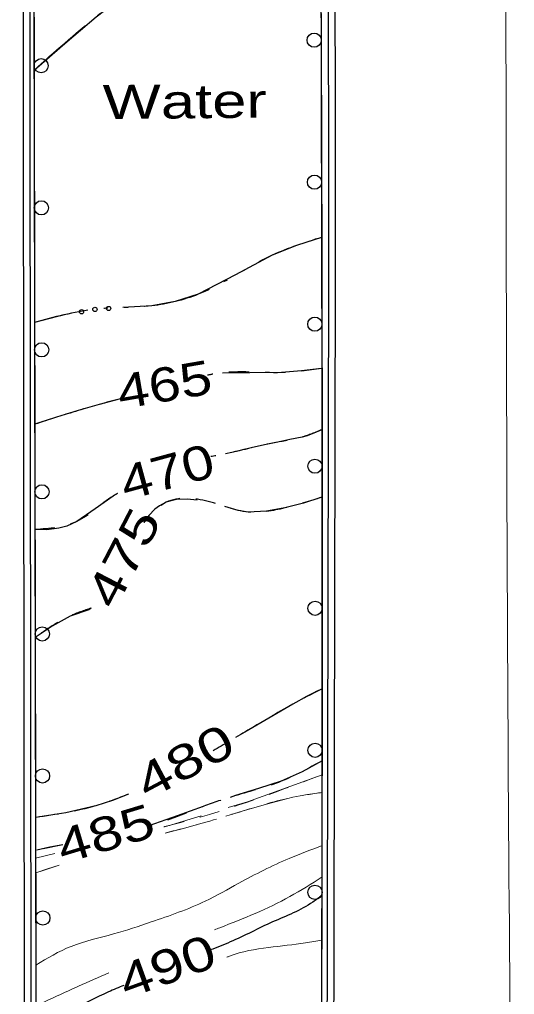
# Model space of a CAD drawing. Extents: x 2362213 to 2366494, y 6968794 to 6978110.
# Drawn here: x 2364397 to 2364466.6, y 6970359.3 to 6970496.6 of the extents above; entities that cross this region are included whole.
import ezdxf
from ezdxf.enums import TextEntityAlignment as Align

# ---------------------------------------------------------------- set-up
doc = ezdxf.new("R2010")
doc.units = 0
doc.header["$LTSCALE"] = 1.9
doc.linetypes.add('DASH_DOUBLE_DOT', pattern=[9.2, 5, -1.2, 0.3, -1.2, 0.3, -1.2])
doc.linetypes.add('SHORT_DASHED', pattern=[2.7, 1.5, -1.2])
for name, color, linetype, lineweight in [('2', 7, 'Continuous', 25), ('25', 7, 'Continuous', 25), ('31', 7, 'Continuous', 25), ('32', 7, 'Continuous', 25), ('35', 7, 'Continuous', 13), ('36', 7, 'Continuous', 13), ('4', 7, 'Continuous', 25), ('62', 7, 'Continuous', 13)]:
    doc.layers.add(name, color=color, linetype=linetype, lineweight=lineweight)

msp = doc.modelspace()

# ---------------------------------------------------------------- linework, layer by layer
at = {"layer": '2'}
for points in [[(2364440.123, 6970279.179), (2364440.489, 6970460.26), (2364440.223, 6970785.244), (2364439.567, 6970959.146)], [(2364441.083, 6970279.178), (2364441.449, 6970460.26), (2364441.183, 6970785.243), (2364440.527, 6970959.145)], [(2364396.955, 6970944.499), (2364397.691, 6970272.954), (2364397.874, 6970259.995)], [(2364397.914, 6970944.452), (2364398.65, 6970272.964), (2364398.833, 6970260.03)]]:
    msp.add_lwpolyline(points, dxfattribs=at)
at = {"layer": '25'}
for points in [[(2364398.999, 6970489.408), (2364403.343, 6970493.199), (2364407.727, 6970496.94), (2364414.043, 6970501.75), (2364417.18, 6970504.16), (2364420.114, 6970506.819), (2364421.916, 6970508.716)], [(2364439.465, 6970465.882), (2364435.956, 6970464.717), (2364432.539, 6970463.355), (2364427.354, 6970460.585), (2364422.11, 6970457.865), (2364418.89, 6970456.855), (2364415.576, 6970456.243), (2364411.488, 6970455.994)], [(2364403.716, 6970455.05), (2364403.217, 6970454.955), (2364399.077, 6970453.876)]]:
    msp.add_lwpolyline(points, dxfattribs=at)
for centre in [(2364405.687, 6970455.409), (2364407.578, 6970455.737), (2364409.494, 6970455.865)]:
    msp.add_circle(centre, 0.3, dxfattribs=at)
at = {"layer": '25', "linetype": 'DASH_DOUBLE_DOT'}
for points in [[(2364398.999, 6970489.408), (2364407.727, 6970496.94), (2364420.114, 6970506.819), (2364432.153, 6970519.634), (2364439.312, 6970527.152)], [(2364439.465, 6970465.882), (2364432.539, 6970463.355), (2364422.11, 6970457.865), (2364415.576, 6970456.243), (2364407.41, 6970455.725), (2364399.077, 6970453.876)]]:
    msp.add_spline(points, degree=3, dxfattribs=at)
at = {"layer": '31'}
for points in [[(2364439.557, 6970373.248), (2364438.257, 6970372.275), (2364432.583, 6970369.481), (2364426.609, 6970366.664), (2364423.799, 6970365.537)], [(2364411.657, 6970360.551), (2364409.476, 6970359.631), (2364399.278, 6970353.953)]]:
    msp.add_spline(points, degree=3, dxfattribs=at)
at = {"layer": '32', "linetype": 'SHORT_DASHED'}
msp.add_line((2364403.077, 6970380.331), (2364399.414, 6970379.606), dxfattribs=at)
at = {"layer": '32'}
for points in [[(2364439.491, 6970447.431), (2364436.674, 6970447.085), (2364433.846, 6970446.838), (2364429.385, 6970446.815), (2364425.526, 6970446.748)], [(2364411.16, 6970443.161), (2364408.187, 6970442.332), (2364405.215, 6970441.494), (2364402.154, 6970440.545), (2364399.103, 6970439.555)], [(2364439.503, 6970438.8), (2364438.159, 6970438.197), (2364437.471, 6970437.941), (2364436.763, 6970437.754), (2364435.026, 6970437.397), (2364433.3, 6970437.041), (2364431.423, 6970436.643), (2364429.546, 6970436.235), (2364428.189, 6970435.912), (2364426.842, 6970435.589), (2364425.954, 6970435.421)], [(2364410.757, 6970429.826), (2364410.439, 6970429.643), (2364410.121, 6970429.45), (2364407.617, 6970427.666), (2364405.014, 6970425.871), (2364403.6, 6970425.229), (2364402.493, 6970424.918), (2364400.805, 6970424.702), (2364399.134, 6970424.726)], [(2364439.514, 6970429.28), (2364436.932, 6970428.445), (2364434.298, 6970427.78), (2364431.732, 6970427.326), (2364429.162, 6970427.191), (2364427.75, 6970427.398), (2364425.875, 6970427.97)], [(2364421.986, 6970428.863), (2364420.574, 6970429.029), (2364419.076, 6970428.955), (2364417.61, 6970428.571), (2364416.644, 6970428.072), (2364415.999, 6970427.586), (2364415.157, 6970426.718), (2364414.467, 6970425.722)], [(2364407.04, 6970413.66), (2364406.702, 6970413.437), (2364404.071, 6970412.561), (2364401.574, 6970411.148), (2364399.169, 6970409.555)], [(2364439.551, 6970402.32), (2364437.471, 6970401.27), (2364435.431, 6970400.161), (2364432.05, 6970398.197), (2364428.677, 6970396.215), (2364427.365, 6970395.443)], [(2364439.567, 6970392.189), (2364436.732, 6970390.622), (2364433.795, 6970389.283), (2364430.594, 6970388.263), (2364427.372, 6970387.282), (2364426.605, 6970387.025)], [(2364412.311, 6970387.469), (2364410.039, 6970386.577), (2364407.705, 6970385.835), (2364403.495, 6970384.835), (2364399.22, 6970384.194)], [(2364422.817, 6970385.739), (2364419.16, 6970384.424), (2364415.143, 6970383.036), (2364415.013, 6970383.004), (2364414.884, 6970382.973)], [(2364403.077, 6970380.331), (2364401.241, 6970379.993), (2364399.414, 6970379.606)]]:
    msp.add_lwpolyline(points, dxfattribs=at)
at = {"layer": '32', "linetype": 'SHORT_DASHED'}
for points in [[(2364439.491, 6970447.431), (2364433.846, 6970446.838), (2364424.926, 6970446.733), (2364423.439, 6970446.468)], [(2364411.16, 6970443.161), (2364405.215, 6970441.494), (2364399.103, 6970439.555)], [(2364439.503, 6970438.8), (2364436.763, 6970437.754), (2364433.3, 6970437.041), (2364429.546, 6970436.235), (2364426.842, 6970435.589), (2364423.878, 6970435.001)], [(2364410.757, 6970429.826), (2364410.121, 6970429.45), (2364405.014, 6970425.871), (2364399.134, 6970424.726)], [(2364439.514, 6970429.28), (2364434.298, 6970427.78), (2364429.162, 6970427.191), (2364423.538, 6970428.678), (2364417.61, 6970428.571), (2364414.467, 6970425.722)], [(2364407.04, 6970413.66), (2364404.071, 6970412.561), (2364399.169, 6970409.555)], [(2364439.551, 6970402.32), (2364435.431, 6970400.161), (2364428.677, 6970396.215), (2364424.222, 6970393.583)], [(2364439.567, 6970392.189), (2364433.795, 6970389.283), (2364427.372, 6970387.282), (2364423.156, 6970385.862), (2364415.143, 6970383.036), (2364414.884, 6970382.973)], [(2364412.311, 6970387.469), (2364407.705, 6970385.835), (2364399.22, 6970384.194)]]:
    msp.add_spline(points, degree=3, dxfattribs=at)
at = {"layer": '35'}
for points in [[(2364439.571, 6970380.228), (2364434.918, 6970378.425), (2364427.83, 6970374.936), (2364423.114, 6970372.421), (2364415.492, 6970369.478), (2364410.208, 6970367.788), (2364404.233, 6970366.041), (2364399.258, 6970363.403)], [(2364439.563, 6970375.818), (2364435.009, 6970373.054), (2364425.14, 6970368.66), (2364424.402, 6970368.373)], [(2364439.548, 6970366.927), (2364437.221, 6970366.535), (2364432.007, 6970365.885), (2364426.538, 6970364.673), (2364426.129, 6970364.509)], [(2364409.54, 6970362.321), (2364405.257, 6970360.44), (2364399.273, 6970357.663)]]:
    msp.add_spline(points, degree=3, dxfattribs=at)
at = {"layer": '36', "linetype": 'SHORT_DASHED'}
for p, q in [((2364401.929, 6970379.131), (2364399.225, 6970378.475)), ((2364402.554, 6970377.486), (2364399.235, 6970376.404))]:
    msp.add_line(p, q, dxfattribs=at)
at = {"layer": '36'}
for points in [[(2364439.566, 6970390.218), (2364429.031, 6970386.418), (2364426.348, 6970385.592)], [(2364439.57, 6970387.718), (2364437.482, 6970387.449), (2364435.426, 6970387.039), (2364431.935, 6970386.106), (2364428.463, 6970385.123), (2364425.99, 6970384.399)], [(2364422.519, 6970384.416), (2364418.332, 6970383.136), (2364417.375, 6970382.887), (2364417.275, 6970382.866)], [(2364422.15, 6970383.272), (2364420.027, 6970382.662), (2364418.74, 6970382.33), (2364417.443, 6970382.007)], [(2364401.929, 6970379.131), (2364400.582, 6970378.788), (2364399.225, 6970378.475)], [(2364402.554, 6970377.486), (2364400.9, 6970376.941), (2364399.235, 6970376.404)]]:
    msp.add_lwpolyline(points, dxfattribs=at)
at = {"layer": '36', "linetype": 'SHORT_DASHED'}
for points in [[(2364439.566, 6970390.218), (2364418.332, 6970383.136), (2364416.407, 6970382.668)], [(2364439.57, 6970387.718), (2364435.426, 6970387.039), (2364428.463, 6970385.123), (2364420.027, 6970382.662), (2364417.443, 6970382.007)]]:
    msp.add_spline(points, degree=3, dxfattribs=at)
at = {"layer": '4'}
for points in [[(2364398.117, 6970940.04), (2364398.351, 6970848.338), (2364398.554, 6970756.636), (2364398.762, 6970632.932), (2364398.96, 6970509.227), (2364399.198, 6970386.554), (2364399.466, 6970263.88)], [(2364439.571, 6970283.654), (2364439.507, 6970296.664), (2364439.463, 6970309.674), (2364439.498, 6970346.966), (2364439.573, 6970384.248), (2364439.548, 6970445.632), (2364439.414, 6970507.022), (2364439.299, 6970532.673), (2364439.165, 6970558.333)]]:
    msp.add_lwpolyline(points, dxfattribs=at)
for centre in [(2364438.442, 6970493.651), (2364399.998, 6970490.042), (2364438.485, 6970473.651), (2364400.038, 6970470.042), (2364438.528, 6970453.651), (2364400.077, 6970450.042), (2364438.551, 6970433.653), (2364400.117, 6970430.042), (2364438.559, 6970413.653), (2364400.156, 6970410.042), (2364438.568, 6970393.653), (2364400.196, 6970390.042), (2364438.552, 6970373.655), (2364400.238, 6970370.042)]:
    msp.add_circle(centre, 1, dxfattribs=at)
for points in [[(2364398.117, 6970940.04), (2364398.554, 6970756.636), (2364398.96, 6970509.227), (2364399.466, 6970263.88)], [(2364439.571, 6970283.654), (2364439.463, 6970309.674), (2364439.573, 6970384.248), (2364439.414, 6970507.022), (2364439.165, 6970558.333)]]:
    msp.add_spline(points, degree=3, dxfattribs=at)
at = {"layer": '62'}
msp.add_spline([(2364465.159, 6970688.167), (2364465.393, 6970558.563), (2364465.707, 6970399.709), (2364466.639, 6970290.242)], degree=3, dxfattribs=at)

# ---------------------------------------------------------------- texts
at = {"layer": '25', "width": 1.35}
msp.add_text('Water', height=4.8, rotation=0.546, dxfattribs=at).set_placement((2364408.696, 6970482.519))
at = {"layer": '31'}
for s, rotation, width, p in [(' 465 ', 9.803, 1.25, (2364417.755, 6970442.793)), (' 470 ', 15.206, 1.25, (2364418.353, 6970430.543)), (' 475 ', 62.557, 1.35, (2364413.728, 6970419.688)), (' 480 ', 27.998, 1.35, (2364421.35, 6970389.981)), (' 485 ', 16.773, 1.3, (2364409.734, 6970379.623)), (' 490 ', 19.986, 1.3, (2364418.553, 6970360.99))]:
    msp.add_text(s, height=4.8, rotation=rotation, dxfattribs=dict(at, width=width)).set_placement(p, align=Align.CENTER)

doc.saveas('drawing.dxf')
